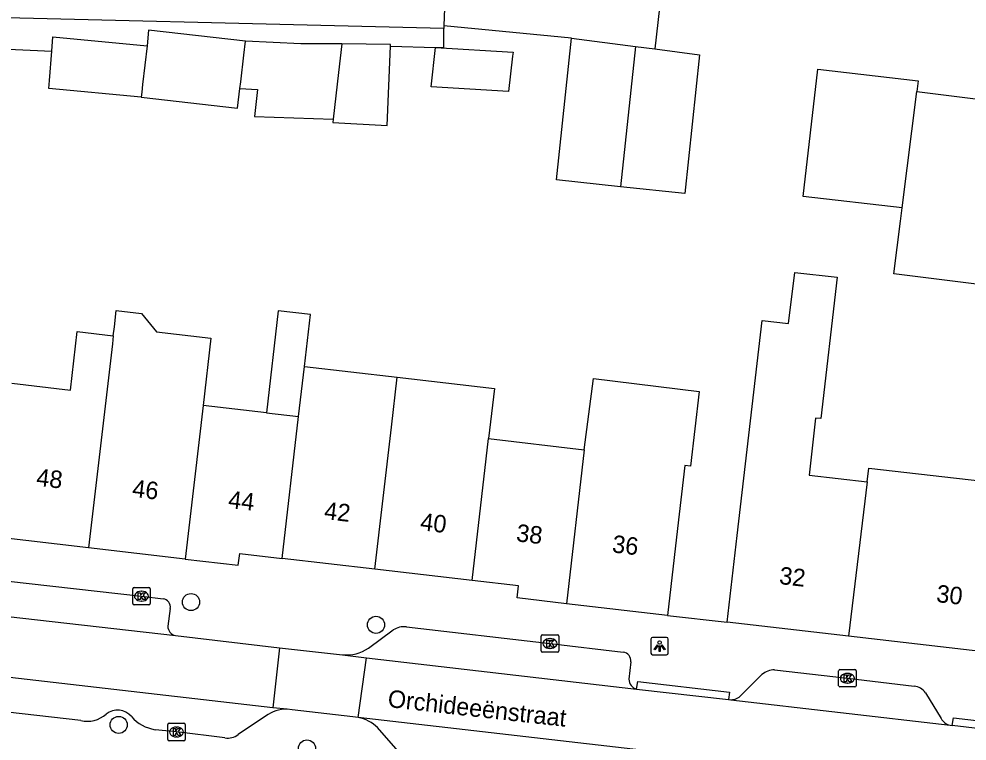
# Model space of a CAD drawing. Extents: x 161696 to 162377, y 380761 to 381673.
# Drawn here: x 161886.3 to 161940.5, y 381399.5 to 381440.9 of the extents above; entities that cross this region are included whole.
import ezdxf

# ---------------------------------------------------------------- set-up
doc = ezdxf.new("R2010")
doc.units = 0
for name, color, linetype in [('IMGEO_Boom', 7, 'Continuous'), ('IMGEO_Kolk', 7, 'Continuous'), ('IMGEO_Lichtpunt', 7, 'Continuous'), ('IMGEO_Openbare_ruimte_label', 7, 'Continuous'), ('IMGEO_Pand', 7, 'Continuous'), ('IMGEO_Pand_nummerreeks', 7, 'Continuous'), ('IMGEO_Rijbaan_lokaal_open', 7, 'Continuous'), ('IMGEO_Voetpad_open', 7, 'Continuous')]:
    doc.layers.add(name, color=color, linetype=linetype)

msp = doc.modelspace()

# ---------------------------------------------------------------- linework, layer by layer
at = {"layer": 'IMGEO_Boom'}
for centre in [(161896.121, 381407.499), (161906.712, 381406.194), (161891.981, 381400.464), (161902.76, 381399.11)]:
    msp.add_circle(centre, 0.489, dxfattribs=at)
at = {"layer": 'IMGEO_Kolk'}
for p, q in [((161892.783, 381407.41), (161892.783, 381408.262)), ((161892.858, 381408.336), (161893.71, 381408.336)), ((161893.271, 381408.116), (161893.296, 381408.116)), ((161893.784, 381408.262), (161893.784, 381407.41)), ((161893.294, 381407.556), (161893.269, 381407.556)), ((161893.71, 381407.336), (161892.858, 381407.336)), ((161916.173, 381404.698), (161916.173, 381405.55)), ((161916.248, 381405.624), (161917.1, 381405.624)), ((161916.661, 381405.404), (161916.686, 381405.404)), ((161917.174, 381405.55), (161917.174, 381404.698)), ((161916.684, 381404.844), (161916.659, 381404.844)), ((161917.1, 381404.624), (161916.248, 381404.624)), ((161933.2, 381402.708), (161933.2, 381403.56)), ((161933.275, 381403.634), (161934.127, 381403.634)), ((161933.688, 381403.414), (161933.713, 381403.414)), ((161934.201, 381403.56), (161934.201, 381402.708)), ((161934.127, 381402.634), (161933.275, 381402.634)), ((161933.711, 381402.854), (161933.686, 381402.854)), ((161894.791, 381399.63), (161894.791, 381400.482)), ((161894.866, 381400.556), (161895.718, 381400.556)), ((161895.792, 381400.482), (161895.792, 381399.63)), ((161895.279, 381400.336), (161895.304, 381400.336)), ((161895.718, 381399.556), (161894.866, 381399.556)), ((161895.302, 381399.776), (161895.277, 381399.776))]:
    msp.add_line(p, q, dxfattribs=at)
for points in [[(161892.783, 381407.41), (161892.783, 381408.262)], [(161892.858, 381408.336), (161893.71, 381408.336)], [(161893.104, 381408.036), (161893.227, 381408.036), (161893.227, 381407.885), (161893.357, 381408.036), (161893.521, 381408.036), (161893.375, 381407.885), (161893.528, 381407.636), (161893.376, 381407.636), (161893.291, 381407.8), (161893.227, 381407.733), (161893.227, 381407.636), (161893.104, 381407.636), (161893.104, 381408.036)], [(161893.784, 381408.262), (161893.784, 381407.41)], [(161893.71, 381407.336), (161892.858, 381407.336)], [(161916.173, 381404.698), (161916.173, 381405.55)], [(161916.248, 381405.624), (161917.1, 381405.624)], [(161916.494, 381405.324), (161916.617, 381405.324), (161916.617, 381405.173), (161916.747, 381405.324), (161916.911, 381405.324), (161916.765, 381405.173), (161916.918, 381404.924), (161916.766, 381404.924), (161916.681, 381405.088), (161916.617, 381405.021), (161916.617, 381404.924), (161916.494, 381404.924), (161916.494, 381405.324)], [(161917.174, 381405.55), (161917.174, 381404.698)], [(161917.1, 381404.624), (161916.248, 381404.624)], [(161933.2, 381402.708), (161933.2, 381403.56)], [(161933.275, 381403.634), (161934.127, 381403.634)], [(161933.521, 381403.334), (161933.644, 381403.334), (161933.644, 381403.183), (161933.774, 381403.334), (161933.938, 381403.334), (161933.792, 381403.183), (161933.945, 381402.934), (161933.793, 381402.934), (161933.708, 381403.098), (161933.644, 381403.031), (161933.644, 381402.934), (161933.521, 381402.934), (161933.521, 381403.334)], [(161934.201, 381403.56), (161934.201, 381402.708)], [(161934.127, 381402.634), (161933.275, 381402.634)], [(161894.791, 381399.63), (161894.791, 381400.482)], [(161894.866, 381400.556), (161895.718, 381400.556)], [(161895.792, 381400.482), (161895.792, 381399.63)], [(161895.112, 381400.256), (161895.235, 381400.256), (161895.235, 381400.105), (161895.365, 381400.256), (161895.529, 381400.256), (161895.383, 381400.105), (161895.536, 381399.856), (161895.384, 381399.856), (161895.299, 381400.02), (161895.235, 381399.953), (161895.235, 381399.856), (161895.112, 381399.856), (161895.112, 381400.256)], [(161895.718, 381399.556), (161894.866, 381399.556)]]:
    msp.add_lwpolyline(points, dxfattribs=at)
for centre, start, end in [((161892.86, 381408.26), 91.552, 178.448), ((161892.86, 381408.26), 91.552, 178.448), ((161893.708, 381408.26), 1.552, 88.448), ((161893.708, 381408.26), 1.552, 88.448), ((161892.86, 381407.412), 181.552, 268.448), ((161892.86, 381407.412), 181.552, 268.448), ((161893.708, 381407.412), 271.552, 358.448), ((161893.708, 381407.412), 271.552, 358.448), ((161916.25, 381405.548), 91.552, 178.448), ((161916.25, 381405.548), 91.552, 178.448), ((161917.098, 381405.548), 1.552, 88.448), ((161917.098, 381405.548), 1.552, 88.448), ((161916.25, 381404.7), 181.552, 268.448), ((161916.25, 381404.7), 181.552, 268.448), ((161917.098, 381404.7), 271.552, 358.448), ((161917.098, 381404.7), 271.552, 358.448), ((161933.277, 381403.558), 91.552, 178.448), ((161933.277, 381403.558), 91.552, 178.448), ((161934.125, 381403.558), 1.552, 88.448), ((161934.125, 381403.558), 1.552, 88.448), ((161933.277, 381402.71), 181.552, 268.448), ((161933.277, 381402.71), 181.552, 268.448), ((161934.125, 381402.71), 271.552, 358.448), ((161934.125, 381402.71), 271.552, 358.448), ((161894.868, 381400.48), 91.552, 178.448), ((161894.868, 381400.48), 91.552, 178.448), ((161895.716, 381400.48), 1.552, 88.448), ((161895.716, 381400.48), 1.552, 88.448), ((161894.868, 381399.632), 181.552, 268.448), ((161894.868, 381399.632), 181.552, 268.448), ((161895.716, 381399.632), 271.552, 358.448), ((161895.716, 381399.632), 271.552, 358.448)]:
    msp.add_arc(centre, 0.0765, start, end, dxfattribs=at)
for centre, major_axis, ratio, start_param, end_param in [((161893.27, 381407.836), (-0.387, 0.002), 0.722429, 4.712389, 7.853982), ((161893.295, 381407.836), (-0.39, 0.002), 0.717154, 1.570796, 4.712389), ((161916.66, 381405.124), (-0.387, 0.002), 0.722429, 4.712389, 7.853982), ((161916.685, 381405.124), (-0.39, 0.002), 0.717154, 1.570796, 4.712389), ((161933.687, 381403.134), (-0.387, 0.002), 0.722429, 4.712389, 7.853982), ((161933.712, 381403.134), (-0.39, 0.002), 0.717154, 1.570796, 4.712389), ((161895.278, 381400.056), (-0.387, 0.002), 0.722429, 4.712389, 7.853982), ((161895.303, 381400.056), (-0.39, 0.002), 0.717154, 1.570796, 4.712389)]:
    msp.add_ellipse(centre, major_axis=major_axis, ratio=ratio, start_param=start_param, end_param=end_param, dxfattribs=at)
at = {"layer": 'IMGEO_Lichtpunt'}
for p, q in [((161922.449, 381405.381), (161922.449, 381404.574)), ((161922.449, 381405.381), (161922.449, 381404.574)), ((161923.351, 381405.476), (161922.543, 381405.476)), ((161923.351, 381405.476), (161922.543, 381405.476)), ((161923.445, 381404.574), (161923.445, 381405.381)), ((161923.445, 381404.574), (161923.445, 381405.381)), ((161922.543, 381404.48), (161923.351, 381404.48)), ((161922.543, 381404.48), (161923.351, 381404.48))]:
    msp.add_line(p, q, dxfattribs=at)
for points in [[(161922.823, 381405.045), (161922.862, 381405.017), (161922.674, 381404.755), (161922.636, 381404.782), (161922.823, 381405.045)], [(161922.925, 381404.997), (161922.972, 381404.997), (161922.972, 381404.675), (161922.925, 381404.675), (161922.925, 381404.997)], [(161923.035, 381405.017), (161923.073, 381405.044), (161923.26, 381404.782), (161923.221, 381404.754), (161923.035, 381405.017)]]:
    msp.add_lwpolyline(points, dxfattribs=at)
msp.add_circle((161922.948, 381405.179), 0.0994, dxfattribs=at)
for centre, start, end in [((161922.543, 381405.381), 90, 180), ((161922.543, 381405.381), 90, 180), ((161923.351, 381405.381), 0, 90), ((161923.351, 381405.381), 0, 90), ((161922.543, 381404.574), 180, 270), ((161922.543, 381404.574), 180, 270), ((161923.351, 381404.574), 270, 0), ((161923.351, 381404.574), 270, 360)]:
    msp.add_arc(centre, 0.0946, start, end, dxfattribs=at)
at = {"layer": 'IMGEO_Pand'}
for points in [[(161910.891, 381448.108), (161910.597, 381440.505)], [(161910.891, 381448.108), (161919.75, 381447.096), (161919.454, 381444.504), (161923.22, 381444.062), (161922.676, 381439.177)], [(161910.592, 381440.354), (161879.258, 381441.115), (161879.319, 381441.58)], [(161899.238, 381439.627), (161893.694, 381440.245), (161893.607, 381439.352)], [(161910.597, 381440.505), (161910.592, 381440.354)], [(161917.909, 381439.795), (161910.597, 381440.505)], [(161888.145, 381439.043), (161888.21, 381439.864), (161893.607, 381439.352)], [(161898.921, 381436.901), (161898.966, 381437.287), (161899.145, 381438.827), (161899.238, 381439.627)], [(161904.764, 381439.477), (161902.415, 381439.47), (161899.238, 381439.627)], [(161920.717, 381431.285), (161917.037, 381431.68), (161917.909, 381439.795)], [(161917.909, 381439.795), (161921.572, 381439.32)], [(161893.265, 381436.417), (161887.977, 381436.918), (161888.012, 381437.365), (161888.145, 381439.043)], [(161893.607, 381439.352), (161893.349, 381437.138), (161893.297, 381436.692), (161893.265, 381436.417)], [(161904.26, 381435.148), (161904.234, 381434.954), (161907.358, 381434.793), (161907.546, 381439.33)], [(161904.764, 381439.477), (161904.572, 381437.83), (161904.26, 381435.148)], [(161907.546, 381439.33), (161907.55, 381439.438), (161904.764, 381439.477)], [(161910.122, 381439.267), (161914.559, 381438.995), (161914.532, 381438.754), (161914.307, 381436.729), (161909.87, 381437.001), (161910.122, 381439.267)], [(161921.572, 381439.32), (161920.717, 381431.285)], [(161922.676, 381439.177), (161925.235, 381438.845), (161924.398, 381430.889), (161920.717, 381431.285)], [(161921.572, 381439.32), (161922.676, 381439.177)], [(161936.835, 381430.071), (161931.163, 381430.731), (161932.011, 381438.019), (161937.745, 381437.352), (161937.669, 381436.743)], [(161893.265, 381436.417), (161898.791, 381435.78), (161898.921, 381436.901)], [(161898.921, 381436.901), (161899.934, 381436.858), (161899.754, 381435.314), (161904.26, 381435.148)], [(161936.835, 381430.071), (161937.669, 381436.743)], [(161937.669, 381436.743), (161949.114, 381435.301), (161948.111, 381427.347)], [(161947.649, 381424.888), (161936.364, 381426.299), (161936.741, 381429.317), (161936.835, 381430.071)], [(161926.826, 381406.339), (161927.398, 381411.307), (161928.815, 381423.618), (161930.332, 381423.444), (161930.699, 381426.372), (161933.109, 381426.097), (161932.177, 381418.005), (161931.881, 381418.039), (161931.503, 381414.761), (161934.841, 381414.376)], [(161891.674, 381422.747), (161891.733, 381423.252), (161891.842, 381424.189), (161893.278, 381424.022), (161894.138, 381422.973), (161897.26, 381422.61), (161896.812, 381418.759)], [(161902.614, 381420.985), (161902.96, 381423.964), (161901.114, 381424.178), (161900.436, 381418.338)], [(161885.872, 381420.029), (161889.213, 381419.641), (161889.601, 381422.988), (161891.674, 381422.747)], [(161891.674, 381422.747), (161891.62, 381422.28), (161890.261, 381410.6)], [(161902.282, 381418.124), (161902.614, 381420.985)], [(161902.614, 381420.985), (161907.924, 381420.369)], [(161906.648, 381409.384), (161907.592, 381417.508), (161907.924, 381420.369)], [(161907.924, 381420.369), (161913.488, 381419.723), (161913.156, 381416.862)], [(161918.638, 381416.225), (161919.167, 381420.292), (161925.207, 381419.562), (161924.712, 381415.29), (161924.394, 381415.327), (161923.973, 381411.702), (161923.396, 381406.735)], [(161896.812, 381418.759), (161895.789, 381409.958)], [(161900.436, 381418.338), (161896.812, 381418.759)], [(161900.436, 381418.338), (161902.282, 381418.124)], [(161901.337, 381410.001), (161902.282, 381418.124)], [(161912.212, 381408.738), (161913.022, 381415.709), (161913.156, 381416.862)], [(161913.156, 381416.862), (161918.638, 381416.225)], [(161918.638, 381416.225), (161917.612, 381407.406)], [(161934.841, 381414.376), (161934.931, 381415.166), (161942.787, 381414.261), (161942.766, 381414.051), (161946.099, 381413.667), (161945.908, 381412.287)], [(161934.841, 381414.376), (161933.771, 381405.542)], [(161890.261, 381410.6), (161884.848, 381411.228)], [(161895.789, 381409.958), (161890.261, 381410.6)], [(161895.789, 381409.958), (161898.829, 381409.605), (161898.908, 381410.283), (161901.337, 381410.001)], [(161906.648, 381409.384), (161901.337, 381410.001)], [(161912.212, 381408.738), (161906.648, 381409.384)], [(161917.612, 381407.406), (161914.794, 381407.733), (161914.875, 381408.429), (161912.212, 381408.738)], [(161923.396, 381406.735), (161917.612, 381407.406)], [(161933.771, 381405.542), (161926.826, 381406.339)], [(161944.802, 381404.275), (161933.771, 381405.542)]]:
    msp.add_lwpolyline(points, dxfattribs=at)
at = {"layer": 'IMGEO_Rijbaan_lokaal_open'}
for points in [[(161857.4, 381409.877), (161895.242, 381405.574)], [(161900.802, 381401.436), (161857.93, 381406.381)], [(161895.242, 381405.574), (161901.191, 381404.882)], [(161901.191, 381404.882), (161900.802, 381401.436)], [(161901.191, 381404.882), (161904.792, 381404.483)], [(161904.792, 381404.483), (161906.162, 381404.303)], [(161905.689, 381400.892), (161906.162, 381404.303)], [(161906.162, 381404.303), (161921.632, 381402.504)], [(161921.632, 381402.504), (161926.899, 381401.922)], [(161926.899, 381401.922), (161927.033, 381401.906)], [(161927.033, 381401.906), (161939.582, 381400.445)], [(161901.631, 381401.358), (161900.802, 381401.436)], [(161905.689, 381400.892), (161905.382, 381400.926), (161901.907, 381401.332), (161901.631, 381401.358)], [(161958.329, 381394.82), (161905.689, 381400.892)], [(161939.582, 381400.445), (161939.691, 381400.432)], [(161944.976, 381399.801), (161939.691, 381400.432)]]:
    msp.add_lwpolyline(points, dxfattribs=at)
at = {"layer": 'IMGEO_Voetpad_open'}
for points in [[(161910.122, 381439.267), (161910.592, 381439.267), (161910.592, 381440.354)], [(161876.96, 381439.561), (161888.145, 381439.043)], [(161907.546, 381439.33), (161910.122, 381439.267)], [(161872.555, 381410.183), (161872.789, 381410.147), (161893.284, 381407.834), (161894.523, 381407.689)], [(161894.936, 381407.135), (161894.793, 381406.122)], [(161923.396, 381406.735), (161926.826, 381406.339)], [(161906.278, 381404.857), (161907.699, 381405.9)], [(161908.452, 381406.084), (161916.674, 381405.122), (161920.867, 381404.626)], [(161921.307, 381404.077), (161921.189, 381403.081)], [(161927.619, 381402.171), (161928.81, 381403.344)], [(161929.532, 381403.617), (161933.701, 381403.133), (161937.516, 381402.676)], [(161921.632, 381402.504), (161921.696, 381402.956), (161926.945, 381402.347), (161926.899, 381401.922)], [(161889.809, 381400.713), (161874.681, 381402.429), (161874.462, 381402.441)], [(161938.177, 381402.302), (161939.066, 381400.831)], [(161900.394, 381400.954), (161898.821, 381399.919)], [(161939.691, 381400.432), (161939.765, 381400.872), (161945.021, 381400.25), (161944.976, 381399.801)], [(161898.064, 381399.719), (161895.292, 381400.057), (161894.061, 381400.186)], [(161908.107, 381398.812), (161906.806, 381400.306)]]:
    msp.add_lwpolyline(points, dxfattribs=at)
for centre, radius, start, end in [((161894.464, 381407.214), 0.478, 350.4388, 82.9693), ((161895.337, 381406.11), 0.544, 178.7056, 259.9529), ((161908.362, 381404.821), 1.267, 85.9134, 121.5495), ((161905.017, 381406.727), 2.255, 264.2682, 303.9856), ((161920.8, 381404.122), 0.509, 354.9763, 82.4451), ((161929.547, 381402.486), 1.131, 90.7609, 130.6639), ((161921.831, 381403.116), 0.643, 183.083, 251.9486), ((161937.432, 381401.757), 0.923, 36.2032, 84.7936), ((161927.049, 381402.651), 0.745, 268.7688, 319.898), ((161890.18, 381402.308), 1.637, 256.9003, 311.6887), ((161891.915, 381400.262), 1.047, 40.2492, 128.1334), ((161901.585, 381399.404), 1.955, 88.6432, 127.5305), ((161894.475, 381402.509), 2.36, 221.7484, 259.9043), ((161905.298, 381398.788), 2.14, 45.1753, 79.46), ((161939.716, 381401.162), 0.73, 206.9939, 259.4085), ((161898.231, 381400.619), 0.915, 259.4824, 310.1164)]:
    msp.add_arc(centre, radius, start, end, dxfattribs=at)

# ---------------------------------------------------------------- texts
at = {"layer": 'IMGEO_Openbare_ruimte_label'}
msp.add_text('Orchideeënstraat', height=1, rotation=353.6282, dxfattribs=at).set_placement((161907.35, 381401.492))
at = {"layer": 'IMGEO_Pand_nummerreeks'}
for s, rotation, p in [('48', 353.3938, (161887.23, 381414.164)), ('46', 353.3938, (161892.722, 381413.529)), ('44', 353.3938, (161898.217, 381412.892)), ('42', 353.3948, (161903.709, 381412.256)), ('40', 353.3938, (161909.21, 381411.619)), ('38', 353.3938, (161914.706, 381410.982)), ('36', 353.3948, (161920.198, 381410.347)), ('32', 353.4503, (161929.762, 381408.538)), ('30', 353.4511, (161938.756, 381407.505))]:
    msp.add_text(s, height=1, rotation=rotation, dxfattribs=at).set_placement(p)

doc.saveas('drawing.dxf')
